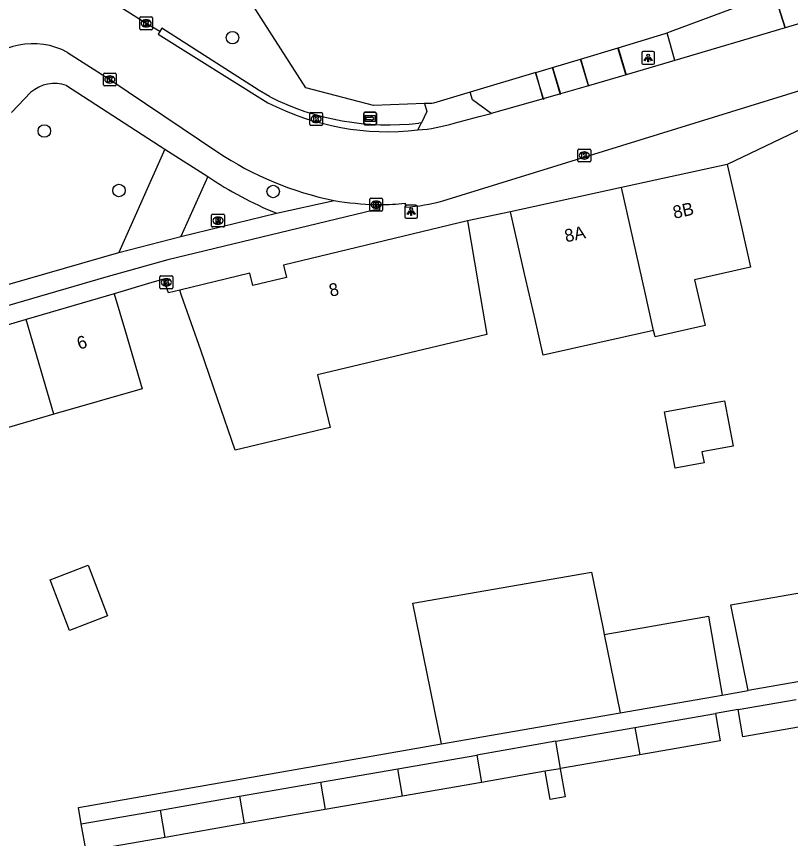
# Model space of a CAD drawing. Extents: x 162880 to 165536, y 384011 to 385179.
# Drawn here: x 164340.3 to 164400.9, y 384501.9 to 384566.2 of the extents above; entities that cross this region are included whole.
import ezdxf

# ---------------------------------------------------------------- set-up
doc = ezdxf.new("R2010")
doc.units = 0
for name, color, linetype in [('IMGEO_Boom', 7, 'Continuous'), ('IMGEO_Groenvoorziening', 7, 'Continuous'), ('IMGEO_Hek', 7, 'Continuous'), ('IMGEO_Kolk', 7, 'Continuous'), ('IMGEO_Lichtpunt', 7, 'Continuous'), ('IMGEO_Pand', 7, 'Continuous'), ('IMGEO_Pand_nummerreeks', 7, 'Continuous'), ('IMGEO_Rijbaan_lokaal_gesloten', 7, 'Continuous'), ('IMGEO_Rijbaan_lokaal_open', 7, 'Continuous'), ('IMGEO_Rioolput', 7, 'Continuous'), ('IMGEO_Voetpad_open', 7, 'Continuous'), ('IMGEO_Wegwijzer', 7, 'Continuous')]:
    doc.layers.add(name, color=color, linetype=linetype)

msp = doc.modelspace()

# ---------------------------------------------------------------- linework, layer by layer
at = {"layer": 'IMGEO_Boom'}
for centre in [(164357.239, 384564.566), (164342.5, 384557.264), (164348.346, 384552.597), (164360.421, 384552.524)]:
    msp.add_circle(centre, 0.489, dxfattribs=at)
at = {"layer": 'IMGEO_Groenvoorziening'}
for points in [[(164372.278, 384559.404), (164368.284, 384559.261), (164362.971, 384560.638), (164357.517, 384569.174), (164352.5, 384577.028)], [(164387.431, 384563.778), (164391.129, 384564.89), (164391.271, 384564.943)], [(164382.302, 384562.235), (164384.493, 384562.893)], [(164380.992, 384561.84), (164375.858, 384560.295)]]:
    msp.add_lwpolyline(points, dxfattribs=at)
at = {"layer": 'IMGEO_Hek'}
for points in [[(164400.519, 384565.336), (164399.667, 384568.063)], [(164391.889, 384562.782), (164391.271, 384564.943)], [(164388.069, 384561.606), (164387.408, 384563.771)], [(164385.136, 384560.734), (164384.512, 384562.899)], [(164381.618, 384559.69), (164380.981, 384561.837)], [(164382.933, 384560.08), (164382.302, 384562.235)]]:
    msp.add_lwpolyline(points, dxfattribs=at)
at = {"layer": 'IMGEO_Kolk'}
for p, q in [((164349.976, 384565.26), (164349.976, 384566.112)), ((164350.051, 384566.186), (164350.903, 384566.186)), ((164350.464, 384565.966), (164350.489, 384565.966)), ((164350.977, 384566.112), (164350.977, 384565.26)), ((164350.903, 384565.186), (164350.051, 384565.186)), ((164350.487, 384565.406), (164350.462, 384565.406)), ((164347.206, 384561.792), (164348.058, 384561.792)), ((164347.131, 384560.866), (164347.131, 384561.718)), ((164347.619, 384561.572), (164347.644, 384561.572)), ((164348.132, 384561.718), (164348.132, 384560.866)), ((164348.058, 384560.792), (164347.206, 384560.792)), ((164347.642, 384561.012), (164347.617, 384561.012)), ((164363.29, 384557.769), (164363.29, 384558.621)), ((164363.365, 384558.695), (164364.217, 384558.695)), ((164364.291, 384558.621), (164364.291, 384557.769)), ((164363.801, 384557.915), (164363.776, 384557.915)), ((164363.778, 384558.475), (164363.803, 384558.475)), ((164364.217, 384557.695), (164363.365, 384557.695)), ((164384.29, 384554.914), (164384.29, 384555.766)), ((164384.365, 384555.84), (164385.217, 384555.84)), ((164384.778, 384555.62), (164384.803, 384555.62)), ((164385.291, 384555.766), (164385.291, 384554.914)), ((164385.217, 384554.84), (164384.365, 384554.84)), ((164384.801, 384555.06), (164384.776, 384555.06)), ((164367.992, 384551.068), (164367.992, 384551.92)), ((164368.067, 384551.994), (164368.919, 384551.994)), ((164368.48, 384551.774), (164368.505, 384551.774)), ((164368.993, 384551.92), (164368.993, 384551.068)), ((164368.919, 384550.994), (164368.067, 384550.994)), ((164368.503, 384551.214), (164368.478, 384551.214)), ((164351.557, 384544.988), (164351.557, 384545.84)), ((164351.632, 384545.914), (164352.484, 384545.914)), ((164352.045, 384545.694), (164352.07, 384545.694)), ((164352.558, 384545.84), (164352.558, 384544.988)), ((164352.068, 384545.134), (164352.043, 384545.134)), ((164352.484, 384544.914), (164351.632, 384544.914))]:
    msp.add_line(p, q, dxfattribs=at)
for points in [[(164349.976, 384565.26), (164349.976, 384566.112)], [(164350.051, 384566.186), (164350.903, 384566.186)], [(164350.297, 384565.886), (164350.42, 384565.886), (164350.42, 384565.735), (164350.55, 384565.886), (164350.714, 384565.886), (164350.568, 384565.735), (164350.721, 384565.486), (164350.569, 384565.486), (164350.484, 384565.65), (164350.42, 384565.583), (164350.42, 384565.486), (164350.297, 384565.486), (164350.297, 384565.886)], [(164350.977, 384566.112), (164350.977, 384565.26)], [(164350.903, 384565.186), (164350.051, 384565.186)], [(164347.206, 384561.792), (164348.058, 384561.792)], [(164347.131, 384560.866), (164347.131, 384561.718)], [(164347.452, 384561.492), (164347.575, 384561.492), (164347.575, 384561.341), (164347.705, 384561.492), (164347.869, 384561.492), (164347.723, 384561.341), (164347.876, 384561.092), (164347.724, 384561.092), (164347.639, 384561.256), (164347.575, 384561.189), (164347.575, 384561.092), (164347.452, 384561.092), (164347.452, 384561.492)], [(164348.132, 384561.718), (164348.132, 384560.866)], [(164348.058, 384560.792), (164347.206, 384560.792)], [(164363.29, 384557.769), (164363.29, 384558.621)], [(164363.365, 384558.695), (164364.217, 384558.695)], [(164364.291, 384558.621), (164364.291, 384557.769)], [(164363.611, 384558.395), (164363.734, 384558.395), (164363.734, 384558.244), (164363.864, 384558.395), (164364.028, 384558.395), (164363.882, 384558.244), (164364.035, 384557.995), (164363.883, 384557.995), (164363.798, 384558.159), (164363.734, 384558.092), (164363.734, 384557.995), (164363.611, 384557.995), (164363.611, 384558.395)], [(164364.217, 384557.695), (164363.365, 384557.695)], [(164384.29, 384554.914), (164384.29, 384555.766)], [(164384.365, 384555.84), (164385.217, 384555.84)], [(164384.611, 384555.54), (164384.734, 384555.54), (164384.734, 384555.389), (164384.864, 384555.54), (164385.028, 384555.54), (164384.882, 384555.389), (164385.035, 384555.14), (164384.883, 384555.14), (164384.798, 384555.304), (164384.734, 384555.237), (164384.734, 384555.14), (164384.611, 384555.14), (164384.611, 384555.54)], [(164385.291, 384555.766), (164385.291, 384554.914)], [(164385.217, 384554.84), (164384.365, 384554.84)], [(164367.992, 384551.068), (164367.992, 384551.92)], [(164368.067, 384551.994), (164368.919, 384551.994)], [(164368.313, 384551.694), (164368.436, 384551.694), (164368.436, 384551.543), (164368.566, 384551.694), (164368.73, 384551.694), (164368.584, 384551.543), (164368.737, 384551.294), (164368.585, 384551.294), (164368.5, 384551.458), (164368.436, 384551.391), (164368.436, 384551.294), (164368.313, 384551.294), (164368.313, 384551.694)], [(164368.993, 384551.92), (164368.993, 384551.068)], [(164368.919, 384550.994), (164368.067, 384550.994)], [(164351.557, 384544.988), (164351.557, 384545.84)], [(164351.632, 384545.914), (164352.484, 384545.914)], [(164352.558, 384545.84), (164352.558, 384544.988)], [(164351.878, 384545.614), (164352.001, 384545.614), (164352.001, 384545.463), (164352.131, 384545.614), (164352.295, 384545.614), (164352.149, 384545.463), (164352.302, 384545.214), (164352.15, 384545.214), (164352.065, 384545.378), (164352.001, 384545.311), (164352.001, 384545.214), (164351.878, 384545.214), (164351.878, 384545.614)], [(164352.484, 384544.914), (164351.632, 384544.914)]]:
    msp.add_lwpolyline(points, dxfattribs=at)
for centre, start, end in [((164350.053, 384566.11), 91.55205, 178.44795), ((164350.053, 384566.11), 91.55205, 178.44795), ((164350.901, 384566.11), 1.55205, 88.44795), ((164350.901, 384566.11), 1.55205, 88.44795), ((164350.053, 384565.262), 181.55205, 268.44795), ((164350.053, 384565.262), 181.55205, 268.44795), ((164350.901, 384565.262), 271.55205, 358.44795), ((164350.901, 384565.262), 271.55205, 358.44795), ((164347.208, 384561.716), 91.55205, 178.44795), ((164347.208, 384561.716), 91.55205, 178.44795), ((164348.056, 384561.716), 1.55205, 88.44795), ((164348.056, 384561.716), 1.55205, 88.44795), ((164347.208, 384560.868), 181.55205, 268.44795), ((164347.208, 384560.868), 181.55205, 268.44795), ((164348.056, 384560.868), 271.55205, 358.44795), ((164348.056, 384560.868), 271.55205, 358.44795), ((164363.367, 384558.619), 91.55205, 178.44795), ((164363.367, 384558.619), 91.55205, 178.44795), ((164364.215, 384558.619), 1.55205, 88.44795), ((164364.215, 384558.619), 1.55205, 88.44795), ((164363.367, 384557.771), 181.55205, 268.44795), ((164363.367, 384557.771), 181.55205, 268.44795), ((164364.215, 384557.771), 271.55205, 358.44795), ((164364.215, 384557.771), 271.55205, 358.44795), ((164384.367, 384555.764), 91.55205, 178.44795), ((164384.367, 384555.764), 91.55205, 178.44795), ((164385.215, 384555.764), 1.55205, 88.44795), ((164385.215, 384555.764), 1.55205, 88.44795), ((164384.367, 384554.916), 181.55205, 268.44795), ((164384.367, 384554.916), 181.55205, 268.44795), ((164385.215, 384554.916), 271.55205, 358.44795), ((164385.215, 384554.916), 271.55205, 358.44795), ((164368.069, 384551.918), 91.55205, 178.44795), ((164368.069, 384551.918), 91.55205, 178.44795), ((164368.917, 384551.918), 1.55205, 88.44795), ((164368.917, 384551.918), 1.55205, 88.44795), ((164368.069, 384551.07), 181.55205, 268.44795), ((164368.069, 384551.07), 181.55205, 268.44795), ((164368.917, 384551.07), 271.55205, 358.44795), ((164368.917, 384551.07), 271.55205, 358.44795), ((164351.634, 384545.838), 91.55205, 178.44795), ((164351.634, 384545.838), 91.55205, 178.44795), ((164352.482, 384545.838), 1.55205, 88.44795), ((164352.482, 384545.838), 1.55205, 88.44795), ((164351.634, 384544.99), 181.55205, 268.44795), ((164351.634, 384544.99), 181.55205, 268.44795), ((164352.482, 384544.99), 271.55205, 358.44795), ((164352.482, 384544.99), 271.55205, 358.44795)]:
    msp.add_arc(centre, 0.0765, start, end, dxfattribs=at)
for centre, major_axis, ratio, start_param, end_param in [((164350.463, 384565.686), (-0.387, 0.002), 0.722429, 4.712389, 7.853982), ((164350.488, 384565.686), (-0.39, 0.002), 0.717154, 1.570796, 4.712389), ((164347.618, 384561.292), (-0.387, 0.002), 0.722429, 4.712389, 7.853982), ((164347.643, 384561.292), (-0.39, 0.002), 0.717154, 1.570796, 4.712389), ((164363.777, 384558.195), (-0.387, 0.002), 0.722429, 4.712389, 7.853982), ((164363.802, 384558.195), (-0.39, 0.002), 0.717154, 1.570796, 4.712389), ((164384.777, 384555.34), (-0.387, 0.002), 0.722429, 4.712389, 7.853982), ((164384.802, 384555.34), (-0.39, 0.002), 0.717154, 1.570796, 4.712389), ((164368.479, 384551.494), (-0.387, 0.002), 0.722429, 4.712389, 7.853982), ((164368.504, 384551.494), (-0.39, 0.002), 0.717154, 1.570796, 4.712389), ((164352.044, 384545.414), (-0.387, 0.002), 0.722429, 4.712389, 7.853982), ((164352.069, 384545.414), (-0.39, 0.002), 0.717154, 1.570796, 4.712389)]:
    msp.add_ellipse(centre, major_axis=major_axis, ratio=ratio, start_param=start_param, end_param=end_param, dxfattribs=at)
at = {"layer": 'IMGEO_Lichtpunt'}
for p, q in [((164389.292, 384563.383), (164389.292, 384562.576)), ((164389.292, 384563.383), (164389.292, 384562.576)), ((164390.194, 384563.478), (164389.386, 384563.478)), ((164390.194, 384563.478), (164389.386, 384563.478)), ((164390.288, 384562.576), (164390.288, 384563.383)), ((164390.288, 384562.576), (164390.288, 384563.383)), ((164389.386, 384562.482), (164390.194, 384562.482)), ((164389.386, 384562.482), (164390.194, 384562.482)), ((164370.733, 384551.345), (164370.733, 384550.538)), ((164370.733, 384551.345), (164370.733, 384550.538)), ((164371.635, 384551.44), (164370.827, 384551.44)), ((164371.635, 384551.44), (164370.827, 384551.44)), ((164371.729, 384550.538), (164371.729, 384551.345)), ((164371.729, 384550.538), (164371.729, 384551.345)), ((164370.827, 384550.444), (164371.635, 384550.444)), ((164370.827, 384550.444), (164371.635, 384550.444))]:
    msp.add_line(p, q, dxfattribs=at)
for points in [[(164389.666, 384563.047), (164389.705, 384563.019), (164389.517, 384562.757), (164389.479, 384562.784), (164389.666, 384563.047)], [(164389.878, 384563.019), (164389.916, 384563.046), (164390.103, 384562.784), (164390.064, 384562.756), (164389.878, 384563.019)], [(164389.768, 384562.999), (164389.815, 384562.999), (164389.815, 384562.677), (164389.768, 384562.677), (164389.768, 384562.999)], [(164371.107, 384551.009), (164371.146, 384550.981), (164370.958, 384550.719), (164370.92, 384550.746), (164371.107, 384551.009)], [(164371.209, 384550.961), (164371.256, 384550.961), (164371.256, 384550.639), (164371.209, 384550.639), (164371.209, 384550.961)], [(164371.319, 384550.981), (164371.357, 384551.008), (164371.544, 384550.746), (164371.505, 384550.718), (164371.319, 384550.981)]]:
    msp.add_lwpolyline(points, dxfattribs=at)
for centre in [(164389.791, 384563.181), (164371.232, 384551.143)]:
    msp.add_circle(centre, 0.0994, dxfattribs=at)
for centre, start, end in [((164389.386, 384563.383), 90, 180), ((164389.386, 384563.383), 90, 180), ((164390.194, 384563.383), 0, 90), ((164390.194, 384563.383), 0, 90), ((164389.386, 384562.576), 180, 270), ((164389.386, 384562.576), 180, 270), ((164390.194, 384562.576), 270, 0), ((164390.194, 384562.576), 270, 360), ((164370.827, 384551.345), 90, 180), ((164370.827, 384551.345), 90, 180), ((164371.635, 384551.345), 0, 90), ((164371.635, 384551.345), 0, 90), ((164370.827, 384550.538), 180, 270), ((164370.827, 384550.538), 180, 270), ((164371.635, 384550.538), 270, 0), ((164371.635, 384550.538), 270, 360)]:
    msp.add_arc(centre, 0.0946, start, end, dxfattribs=at)
at = {"layer": 'IMGEO_Pand'}
for points in [[(164395.992, 384554.638), (164387.714, 384552.838)], [(164395.992, 384554.638), (164397.109, 384549.765), (164397.812, 384546.611), (164393.434, 384545.609), (164394.251, 384542.037), (164390.331, 384541.14), (164390.22, 384541.635)], [(164387.714, 384552.838), (164379.007, 384550.936)], [(164390.22, 384541.635), (164389.531, 384544.716), (164387.714, 384552.838)], [(164390.22, 384541.635), (164381.581, 384539.703), (164380.887, 384542.733), (164380.119, 384546.087), (164379.007, 384550.936)], [(164375.651, 384550.214), (164361.222, 384546.755), (164361.456, 384545.786), (164358.821, 384545.152), (164358.587, 384546.124), (164353.102, 384544.809)], [(164375.651, 384550.214), (164376.481, 384545.284), (164377.146, 384541.338), (164363.905, 384538.164), (164364.89, 384534.052), (164357.456, 384532.27), (164356.068, 384536.285), (164354.745, 384540.112), (164353.251, 384544.383), (164353.102, 384544.809)], [(164347.968, 384544.518), (164341.084, 384542.492)], [(164347.968, 384544.518), (164348.846, 384541.526), (164350.149, 384537.084), (164343.231, 384535.083)], [(164341.084, 384542.492), (164334.209, 384540.468)], [(164343.231, 384535.083), (164341.084, 384542.492)], [(164343.231, 384535.083), (164338.601, 384533.743), (164336.389, 384533.103), (164335.651, 384535.572), (164334.209, 384540.468)], [(164391.908, 384530.866), (164391.086, 384535.271), (164395.777, 384536.146), (164396.439, 384532.597), (164394.009, 384532.144), (164394.169, 384531.288), (164391.908, 384530.866)], [(164344.472, 384518.169), (164342.959, 384522.121), (164345.932, 384523.26), (164347.446, 384519.308), (164344.472, 384518.169)], [(164373.603, 384509.272), (164371.357, 384520.284), (164385.364, 384522.73), (164386.243, 384518.42), (164386.358, 384517.854)], [(164397.63, 384513.459), (164396.263, 384520.161), (164406.283, 384521.902), (164407.65, 384515.2)], [(164386.358, 384517.854), (164394.528, 384519.273), (164395.599, 384513.106)], [(164386.358, 384517.854), (164387.61, 384511.718)], [(164407.65, 384515.2), (164397.63, 384513.459)], [(164387.61, 384511.718), (164395.599, 384513.106)], [(164396.843, 384511.962), (164401.375, 384512.75)], [(164373.603, 384509.272), (164387.61, 384511.718)], [(164388.76, 384510.558), (164395.075, 384511.655)], [(164395.075, 384511.655), (164395.437, 384509.515), (164389.132, 384508.419)], [(164401.727, 384510.608), (164397.215, 384509.824), (164396.843, 384511.962)], [(164382.567, 384509.482), (164388.76, 384510.558)], [(164388.76, 384510.558), (164389.132, 384508.419)], [(164382.567, 384509.482), (164376.371, 384508.405)], [(164382.938, 384507.343), (164382.567, 384509.482)], [(164370.178, 384507.329), (164376.371, 384508.405)], [(164376.371, 384508.405), (164376.743, 384506.266)], [(164389.132, 384508.419), (164382.938, 384507.343)], [(164364.129, 384506.278), (164370.178, 384507.329)], [(164370.549, 384505.19), (164370.178, 384507.329)], [(164381.724, 384507.132), (164376.743, 384506.266)], [(164382.904, 384507.337), (164381.724, 384507.132)], [(164382.904, 384507.337), (164383.288, 384505.126), (164382.109, 384504.921), (164381.724, 384507.132)], [(164382.938, 384507.343), (164382.904, 384507.337)], [(164357.789, 384505.176), (164364.129, 384506.278)], [(164364.129, 384506.278), (164364.488, 384504.136)], [(164376.743, 384506.266), (164370.549, 384505.19)], [(164351.591, 384504.099), (164357.789, 384505.176)], [(164357.789, 384505.176), (164358.16, 384503.036)], [(164370.549, 384505.19), (164364.488, 384504.136)], [(164345.397, 384503.023), (164351.591, 384504.099)], [(164351.963, 384501.959), (164351.591, 384504.099)], [(164364.488, 384504.136), (164358.16, 384503.036)], [(164351.963, 384501.959), (164345.769, 384500.883), (164345.397, 384503.023)], [(164358.16, 384503.036), (164351.963, 384501.959)]]:
    msp.add_lwpolyline(points, dxfattribs=at)
at = {"layer": 'IMGEO_Rijbaan_lokaal_gesloten'}
for points in [[(164373.701, 384551.792), (164428.697, 384568.797)], [(164351.545, 384565.039), (164350.477, 384565.686), (164348.201, 384567.111)], [(164405.884, 384566.935), (164400.519, 384565.336)], [(164351.545, 384565.039), (164351.416, 384564.847), (164360.01, 384559.477)], [(164400.519, 384565.336), (164391.889, 384562.782)], [(164344.325, 384563.405), (164347.632, 384561.292), (164356.079, 384555.602)], [(164391.889, 384562.782), (164388.061, 384561.657)], [(164388.061, 384561.657), (164385.108, 384560.796)], [(164385.108, 384560.796), (164382.918, 384560.157)], [(164382.918, 384560.157), (164381.569, 384559.781)], [(164381.569, 384559.781), (164377.506, 384558.632)], [(164374.599, 384557.869), (164376.553, 384558.382), (164377.506, 384558.632)], [(164368.493, 384551.494), (164368.754, 384551.493)], [(164370.756, 384551.6), (164370.8, 384551.309)]]:
    msp.add_lwpolyline(points, dxfattribs=at)
for centre, radius, start, end in [((164341.604, 384558.379), 5.715, 61.56807, 140.81749), ((164369.408, 384577.769), 20.565, 242.80765, 276.54229), ((164370.701, 384570.872), 13.574, 274.43547, 286.68721), ((164370.457, 384577.32), 26.046, 236.4933, 258.35265), ((164369.675, 384581.139), 29.669, 261.32334, 267.7172), ((164368.686, 384571.548), 20.055, 270.19431, 275.9244), ((164370.132, 384564.275), 12.983, 272.94941, 285.95602)]:
    msp.add_arc(centre, radius, start, end, dxfattribs=at)
at = {"layer": 'IMGEO_Rijbaan_lokaal_open'}
for points in [[(164360.125, 384559.959), (164359.313, 384560.43), (164351.707, 384565.3), (164351.545, 384565.039)], [(164371.751, 384557.338), (164372.028, 384557.904)], [(164372.028, 384557.904), (164371.839, 384557.882)]]:
    msp.add_lwpolyline(points, dxfattribs=at)
msp.add_arc((164369.427, 384578.347), 20.607, 243.16781, 276.72304, dxfattribs=at)
at = {"layer": 'IMGEO_Rioolput'}
for p, q in [((164355.604, 384549.818), (164355.604, 384550.67)), ((164355.679, 384550.744), (164356.531, 384550.744)), ((164356.092, 384550.524), (164356.117, 384550.524)), ((164356.605, 384550.67), (164356.605, 384549.818)), ((164356.531, 384549.744), (164355.679, 384549.744)), ((164356.115, 384549.964), (164356.09, 384549.964))]:
    msp.add_line(p, q, dxfattribs=at)
for points in [[(164355.604, 384549.818), (164355.604, 384550.67)], [(164355.679, 384550.744), (164356.531, 384550.744)], [(164356.193, 384550.442), (164355.941, 384550.444), (164355.941, 384550.044)], [(164355.941, 384550.044), (164356.065, 384550.044), (164356.065, 384550.206), (164356.076, 384550.206)], [(164356.119, 384550.363), (164356.065, 384550.363), (164356.065, 384550.282)], [(164356.065, 384550.282), (164356.117, 384550.282)], [(164356.123, 384550.177), (164356.194, 384550.044), (164356.334, 384550.044), (164356.269, 384550.17)], [(164356.605, 384550.67), (164356.605, 384549.818)], [(164356.531, 384549.744), (164355.679, 384549.744)]]:
    msp.add_lwpolyline(points, dxfattribs=at)
for centre, radius, start, end in [((164355.681, 384550.668), 0.0765, 91.55205, 178.44795), ((164355.681, 384550.668), 0.0765, 91.55205, 178.44795), ((164356.075, 384550.153), 0.0533, 26.02933, 88.69889), ((164356.101, 384550.471), 0.19, 274.7715, 282.96867), ((164356.125, 384550.267), 0.0964, 77.00612, 93.18647), ((164356.139, 384550.324), 0.0378, 276.66336, 79.67722), ((164356.192, 384550.332), 0.109, 350.36119, 89.41601), ((164356.19, 384550.332), 0.112, 277.58423, 350.98172), ((164356.174, 384550.117), 0.108, 29.51342, 73.79051), ((164356.529, 384550.668), 0.0765, 1.55205, 88.44795), ((164356.529, 384550.668), 0.0765, 1.55205, 88.44795), ((164355.681, 384549.82), 0.0765, 181.55205, 268.44795), ((164355.681, 384549.82), 0.0765, 181.55205, 268.44795), ((164356.529, 384549.82), 0.0765, 271.55205, 358.44795), ((164356.529, 384549.82), 0.0765, 271.55205, 358.44795)]:
    msp.add_arc(centre, radius, start, end, dxfattribs=at)
for centre, major_axis, ratio, start_param, end_param in [((164356.091, 384550.244), (-0.387, 0.002), 0.722429, 4.712389, 7.853982), ((164356.116, 384550.244), (-0.39, 0.002), 0.717154, 1.570796, 4.712389)]:
    msp.add_ellipse(centre, major_axis=major_axis, ratio=ratio, start_param=start_param, end_param=end_param, dxfattribs=at)
at = {"layer": 'IMGEO_Voetpad_open'}
for points in [[(164391.271, 384564.943), (164391.547, 384565.046), (164398.012, 384567.457), (164399.667, 384568.063)], [(164399.667, 384568.063), (164400.519, 384565.336)], [(164391.889, 384562.782), (164391.271, 384564.943)], [(164384.493, 384562.893), (164387.431, 384563.778)], [(164387.431, 384563.778), (164388.061, 384561.657)], [(164385.108, 384560.796), (164384.493, 384562.893)], [(164380.992, 384561.84), (164382.302, 384562.235)], [(164381.569, 384559.781), (164380.992, 384561.84)], [(164382.302, 384562.235), (164382.918, 384560.157)], [(164414.917, 384561.369), (164401.975, 384557.515), (164395.992, 384554.638)], [(164344.223, 384560.812), (164351.935, 384555.827)], [(164339.928, 384558.706), (164341.447, 384560.295)], [(164375.858, 384560.295), (164372.973, 384559.428), (164372.848, 384559.424), (164372.278, 384559.404)], [(164377.506, 384558.632), (164376.037, 384559.702), (164375.858, 384560.295)], [(164372.278, 384559.404), (164372.457, 384558.783), (164372.028, 384557.904)], [(164351.935, 384555.827), (164348.324, 384547.746)], [(164351.935, 384555.827), (164355.299, 384553.69)], [(164355.299, 384553.69), (164353.181, 384548.995)], [(164368.754, 384551.493), (164368.752, 384551.051), (164368.31, 384551.058), (164352.183, 384547.183), (164347.315, 384545.827), (164333.765, 384541.881)], [(164360.677, 384550.83), (164365.199, 384551.81)], [(164353.181, 384548.995), (164360.677, 384550.83)], [(164379.007, 384550.936), (164375.651, 384550.214)], [(164348.324, 384547.746), (164353.181, 384548.995)], [(164328.081, 384547.382), (164330.834, 384544.129), (164333.461, 384544.895), (164334.009, 384543.621), (164348.324, 384547.746)], [(164353.102, 384544.809), (164352.227, 384544.601), (164351.832, 384545.656), (164350.654, 384545.309), (164347.968, 384544.518)], [(164395.599, 384513.106), (164397.63, 384513.459)], [(164396.843, 384511.962), (164395.075, 384511.655)], [(164345.397, 384503.023), (164345.174, 384504.307), (164373.603, 384509.272)]]:
    msp.add_lwpolyline(points, dxfattribs=at)
for centre, radius, start, end in [((164343.28, 384558.162), 2.813, 70.42236, 130.67735), ((164371.92, 384578.459), 29.829, 236.13588, 247.85637)]:
    msp.add_arc(centre, radius, start, end, dxfattribs=at)
at = {"layer": 'IMGEO_Wegwijzer'}
for p, q in [((164367.515, 384557.835), (164367.515, 384558.635)), ((164367.515, 384558.635), (164367.515, 384557.835)), ((164367.615, 384558.735), (164368.405, 384558.735)), ((164368.405, 384558.735), (164367.615, 384558.735)), ((164368.505, 384558.635), (164368.505, 384557.835)), ((164368.505, 384557.835), (164368.505, 384558.635)), ((164368.405, 384557.735), (164367.615, 384557.735)), ((164367.615, 384557.735), (164368.405, 384557.735))]:
    msp.add_line(p, q, dxfattribs=at)
for points in [[(164367.616, 384558.467), (164368.404, 384558.467), (164368.404, 384558.003), (164367.616, 384558.003), (164367.616, 384558.467)], [(164367.681, 384558.319), (164367.681, 384558.235), (164367.681, 384558.151), (164368.092, 384558.151), (164368.092, 384558.068), (164368.339, 384558.235), (164368.092, 384558.402), (164368.092, 384558.319), (164367.681, 384558.319)]]:
    msp.add_lwpolyline(points, dxfattribs=at)
for centre, start, end in [((164367.615, 384558.635), 90, 180), ((164367.615, 384558.635), 90, 180), ((164368.405, 384558.635), 0, 90), ((164368.405, 384558.635), 360, 90), ((164367.615, 384557.835), 180, 270), ((164367.615, 384557.835), 180, 270), ((164368.405, 384557.835), 270, 0), ((164368.405, 384557.835), 270, 0)]:
    msp.add_arc(centre, 0.1, start, end, dxfattribs=at)

# ---------------------------------------------------------------- texts
at = {"layer": 'IMGEO_Pand_nummerreeks'}
for s, rotation, p in [('8B', 12.28994, (164391.844, 384550.381)), ('8A', 12.28994, (164383.36, 384548.533)), ('8', 13.4817, (164364.927, 384544.27)), ('6', 16.14022, (164345.221, 384540.132))]:
    msp.add_text(s, height=1, rotation=rotation, dxfattribs=at).set_placement(p)

doc.saveas('drawing.dxf')
